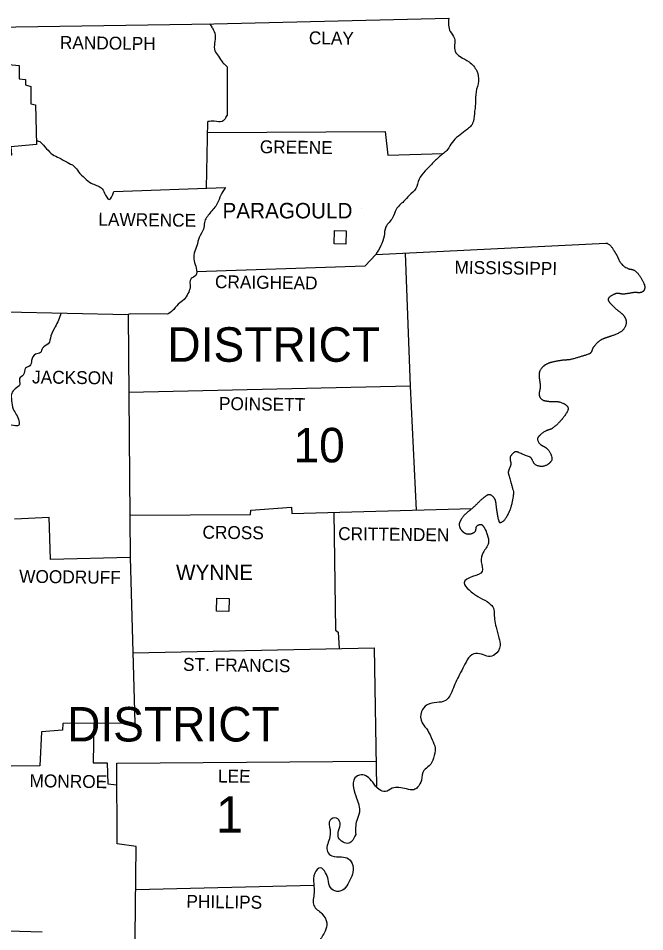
# Model space of a CAD drawing. Extents: x -819161 to 80911, y -6604 to 768454.
# Drawn here: x 62890 to 64024, y 7879 to 9531 of the extents above; entities that cross this region are included whole.
import ezdxf

# ---------------------------------------------------------------- set-up
doc = ezdxf.new("R2010")
doc.units = 0
doc.layers.add('Default', color=7, linetype='Continuous')
doc.layers.add('R_Draft', color=7, linetype='Continuous')

msp = doc.modelspace()

# ---------------------------------------------------------------- linework, layer by layer
at = {"layer": 'Default'}
for p, q in [((63241.4, 9513.5), (63237.1, 9520.5)), ((63265, 9445.6), (63267.8, 9443)), ((63265.9, 9351.3), (63267.8, 9354.6)), ((62929.5, 9307.1), (62923.1, 9309)), ((63264.7, 9224), (63264.9, 9224.3)), ((62883.4, 8625.1), (62945.9, 8628.5))]:
    msp.add_line(p, q, dxfattribs=at)
for points in [[(60664.8, 9505.7), (61549.9, 9505.1), (62327.3, 9506.6), (63243.8, 9520.6), (63669, 9530.6)], [(62830.9, 9514.3), (62829, 9497.6), (62839.9, 9496), (62839, 9489.8), (62851.7, 9487), (62852.7, 9478), (62858.9, 9474.2), (62860.4, 9448.1), (62891.6, 9445), (62891.9, 9421), (62903.4, 9419.8), (62903.1, 9410.4), (62913, 9407.3), (62912.7, 9375.6), (62921.1, 9374), (62923.3, 9302.5), (62876.9, 9298.1), (62877.6, 9282.8), (62863.5, 9281.9), (62868.2, 8999.6), (63088.9, 8994.7), (63092.6, 8555.2), (62948.5, 8551.5), (62945.9, 8628.5)], [(63267.8, 9443), (63267.8, 9354.6)], [(63230.6, 9223.1), (63233.3, 9343.8)], [(63232.8, 9323.9), (63554.1, 9325.5), (63558.5, 9282.8), (63658.8, 9286.3)], [(63063, 9217.5), (63264.9, 9224.3)], [(63537.3, 9103.3), (63953.1, 9124.1)], [(63212.5, 9072.7), (63518, 9082.7), (63537.3, 9103.3)], [(63590.1, 9105.9), (63599.3, 8865.2), (63610.3, 8641.1)], [(63160.4, 8995.6), (63093.8, 8995.9), (63088.9, 8994.7)], [(63599.3, 8865.2), (63090.1, 8853.6)], [(63091.9, 8632.1), (63310.4, 8633.3), (63311.1, 8640.8), (63384.5, 8646.1), (63384.8, 8634.9), (63711.1, 8643.8)], [(63461, 8637), (63464.2, 8423.9), (63468.9, 8420.5), (63470.8, 8390.6)], [(63092.6, 8555.2), (63101, 8255.5), (62970.6, 8254.9), (62970, 8242.8), (62932.3, 8240.3), (62929.2, 8178.4), (62877.3, 8178)], [(63097.4, 8383.1), (63533.9, 8391.9)], [(63533.9, 8391.9), (63538.4, 8141.1)], [(63026.7, 8255.2), (63025.7, 8184), (63050.9, 8184), (63052.1, 8146.3), (63068.6, 8144.4)], [(63090.8, 7697.9), (63142.1, 7701.3), (63141.8, 7812.1), (63101.3, 7815.2), (63103.5, 8032.4), (63069.3, 8037.4), (63068.3, 8183.6), (63537.6, 8186.8)], [(63102.7, 7955.2), (63424.7, 7963)], [(62933.6, 7877.7), (62726.3, 7883.6), (62725.1, 7816.1), (62306.2, 7814.6)]]:
    msp.add_lwpolyline(points, dxfattribs=at)
for points in [[(63461.4, 9122.9), (63462, 9146.5), (63483.5, 9145.9), (63482.9, 9122.3)], [(63248.5, 8458.1), (63249.1, 8481.8), (63271.5, 8481.2), (63270.9, 8457.5)]]:
    msp.add_lwpolyline(points, close=True, dxfattribs=at)
for points in [[(63669, 9530.6), (63671.8, 9506.6), (63679.2, 9494.2), (63680.5, 9471.1), (63689.8, 9461.2), (63705.7, 9451.5), (63719.7, 9435.3), (63722.8, 9416.7), (63718.4, 9397.7), (63717.5, 9376.5), (63715.3, 9357.8), (63712.2, 9340.7), (63698.8, 9327), (63686.4, 9317.4), (63674.9, 9305.9), (63666.8, 9293.4), (63652.2, 9280.4), (63638.2, 9266.7), (63626.6, 9254.5), (63615.4, 9239.3), (63609.5, 9222.5), (63597.4, 9210.3), (63587.4, 9199.4), (63574, 9184.8), (63567.5, 9169.6), (63555.1, 9153.1), (63551.9, 9136.6), (63537.3, 9103.3)], [(63241.4, 9513.5), (63246.3, 9500.1), (63245.4, 9485.1), (63245.7, 9471.8), (63252.6, 9462.1), (63260, 9450.6), (63265, 9445.6)], [(63265.9, 9351.3), (63258.8, 9343.8), (63244.8, 9344.2), (63233.3, 9343.8)], [(62929.5, 9307.1), (62941.4, 9294.7), (62952.2, 9284.1), (62964.1, 9278.2), (62978.4, 9270.1), (62990.8, 9263.2), (62999.2, 9253), (63010.4, 9241.5), (63022, 9232.4), (63040.3, 9223.7), (63046.2, 9214.4), (63054.6, 9202.9), (63063, 9217.5)], [(63264.7, 9224), (63256.6, 9210.6), (63250.1, 9195.4), (63237, 9178.3), (63227, 9161.2), (63225.2, 9149.3), (63217.4, 9134.1), (63213.4, 9119.2), (63208.4, 9105.8), (63208.4, 9092.1), (63212.1, 9078.4), (63211.2, 9065.6), (63202.8, 9059.7), (63200.9, 9043.8), (63197.2, 9032.9), (63190, 9021.7), (63179.7, 9013.6), (63168.8, 9001.2), (63160.4, 8995.6)], [(62967.4, 8997.4), (62957.2, 8972.6), (62949.1, 8956.1), (62944.5, 8941.8), (62933.9, 8933.7), (62930.5, 8925.9), (62921.4, 8922.8), (62914.3, 8911.9), (62911.2, 8902.2), (62903.4, 8897.9), (62899.3, 8885.4), (62892.5, 8878.9), (62892.8, 8868), (62884.7, 8860.5), (62878.2, 8851.8), (62877.9, 8839.4), (62881, 8823.8), (62886.6, 8814.2), (62891.2, 8802.3), (62890.9, 8794.6), (62877.2, 8794.6), (62865.4, 8792.7)], [(63738.7, 8596.9), (63740.9, 8581.4), (63731.2, 8564.3), (63727.8, 8547.5), (63729.6, 8530.3), (63712.2, 8521), (63696.7, 8509.8), (63705.7, 8497), (63721.9, 8484.6), (63738.4, 8475.6), (63748.6, 8465.9), (63751.7, 8443.8), (63754.5, 8429.2), (63759.8, 8409.9), (63762, 8395.9), (63752.4, 8379.7), (63740.9, 8376.3), (63728.4, 8380.3), (63714.1, 8381.3), (63702.6, 8370.1), (63694.5, 8355.1), (63686.4, 8339.6), (63680.2, 8326.5), (63674.3, 8312.5), (63662.1, 8296), (63647.5, 8293.2), (63629.8, 8288.8), (63619.5, 8276.7), (63621, 8256.5), (63631, 8242.5), (63638.8, 8225.7), (63644.4, 8210.7), (63641.3, 8192.4), (63633.8, 8178.7), (63624.1, 8170.3), (63619.5, 8152.8), (63612.6, 8139.8), (63605.8, 8135.4), (63592.7, 8136.7), (63578.7, 8139.1), (63566.6, 8138.2), (63554.7, 8132), (63543.2, 8136), (63531.4, 8148.8), (63521.8, 8158.8), (63510.6, 8162.5), (63499, 8156.6), (63496.9, 8138.5), (63502.2, 8119.9), (63507.4, 8094.6), (63502.5, 8079.7), (63500.6, 8054.2)], [(63500.6, 8054.2), (63488.1, 8038.6), (63469.8, 8048.3), (63469.8, 8061.3), (63472.3, 8075.3), (63465.7, 8084.1), (63454.2, 8080.3), (63454.2, 8063.2), (63453, 8046.4), (63449.6, 8023.4), (63457.7, 8015.9), (63474.8, 8014), (63487.8, 8010.3), (63495.3, 7998.2), (63494.7, 7982.6), (63488.5, 7968), (63479.7, 7955.8), (63466.4, 7951.5), (63455.2, 7958.3), (63450.8, 7973), (63446.1, 7985.1), (63436.5, 7994.4), (63426.8, 7984.5), (63424.7, 7965.2), (63425.3, 7948.7), (63425, 7926), (63439.3, 7911.3), (63448.3, 7894.5), (63445.2, 7879.3), (63434.9, 7860.9), (63430.6, 7845.4), (63426.5, 7823.6), (63426.8, 7800.2), (63422.8, 7777.2), (63415.3, 7761.6), (63401, 7749.2), (63391.7, 7741.1), (63384.2, 7732.7), (63380.2, 7716.2), (63377.4, 7705), (63367.1, 7691), (63358.7, 7690.1), (63352.2, 7695.7), (63350.3, 7705), (63350, 7714), (63345.9, 7723.4), (63332.2, 7727.4), (63321.3, 7727.1), (63316.4, 7719.3), (63323.2, 7697.8), (63326.3, 7684.2), (63322, 7665.5), (63324.1, 7663.3), (63304.8, 7653), (63288.7, 7651.2), (63275.6, 7647.4), (63262.8, 7639), (63256.9, 7627.2), (63248.2, 7617.6), (63240.7, 7608.2), (63230.2, 7603.9), (63218.6, 7605.7), (63203.4, 7607.6), (63194.4, 7596.7), (63197.2, 7580.8), (63207.7, 7571.5), (63223.3, 7567.1), (63239.2, 7568.1), (63254.4, 7569.6), (63268.4, 7561.9), (63265.6, 7547.2), (63251.9, 7540.1), (63231.7, 7538.2), (63215.2, 7539.4), (63195.6, 7535.1), (63186, 7522.3), (63191.6, 7503.7), (63212.7, 7495.6), (63222.4, 7477.5), (63223, 7460.7), (63215.8, 7438), (63205.9, 7427.7), (63186.9, 7423.7), (63172.3, 7420.6), (63169.8, 7395.4), (63163.6, 7383.2), (63152, 7379.2), (63135.5, 7387.6), (63125.6, 7391.3), (63113.5, 7396.9), (63098.5, 7405.9), (63086.7, 7404.4), (63090.1, 7380.1), (63091, 7379.2), (63104.4, 7360.8), (63117.2, 7346.8), (63123.4, 7330)]]:
    msp.add_spline(points, degree=3, dxfattribs=at)
msp.add_open_spline([(63953.1, 9124.1), (63955.2, 9123.8), (63957.2, 9122.9), (63959, 9121.6), (63960.9, 9120.2), (63962.4, 9118.6), (63963.7, 9116.7), (63965.1, 9114.7), (63966.4, 9112.7), (63967.7, 9110.6), (63968.3, 9109.6), (63968.9, 9108.5), (63969.6, 9107.5), (63970.2, 9106.5), (63970.8, 9105.5), (63971.5, 9104.5), (63972.3, 9103.2), (63973.1, 9101.8), (63973.8, 9100.4), (63974.4, 9099), (63975, 9097.6), (63975.7, 9096.2), (63976.3, 9094.8), (63977, 9093.4), (63977.6, 9092), (63978.3, 9090.6), (63979.2, 9089.3), (63980.2, 9088), (63983.4, 9084.1), (63987.2, 9081.1), (63991.7, 9078.7), (63992.8, 9078.1), (63993.9, 9077.6), (63995.1, 9077.3), (63996.3, 9077.1), (63997.6, 9076.8), (63998.8, 9076.6), (64000, 9076.3), (64001.2, 9076), (64002.4, 9075.7), (64003.6, 9075.4), (64004.7, 9074.8), (64005.7, 9074), (64010.2, 9070.5), (64013.3, 9066.3), (64016.3, 9061.6), (64019.1, 9057.1), (64021.5, 9052.7), (64023.1, 9047.6), (64023.4, 9046.6), (64023.6, 9045.5), (64023.6, 9044.5), (64023.6, 9043.4), (64023.5, 9042.3), (64023.2, 9041.2), (64022.9, 9040.1), (64022.5, 9039.1), (64021.8, 9038.1), (64021.5, 9037.6), (64021.2, 9037.2), (64020.8, 9036.8), (64020.6, 9036.6), (64020.3, 9036.4), (64020.1, 9036.3), (64019.9, 9036.1), (64019.6, 9035.9), (64019.4, 9035.7), (64018.2, 9035), (64016.9, 9034.5), (64015.5, 9034.3), (64014.2, 9034.2), (64012.9, 9034.1), (64011.6, 9034.2), (64010.3, 9034.3), (64009, 9034.5), (64007.7, 9034.6), (64007.1, 9034.6), (64006.4, 9034.6), (64005.8, 9034.6), (64005.1, 9034.6), (64004.5, 9034.6), (64003.8, 9034.5), (64001, 9034), (63998.2, 9033.6), (63995.4, 9033.1), (63992.6, 9032.6), (63989.8, 9032.2), (63987, 9031.7), (63985.7, 9031.5), (63984.3, 9031.6), (63983, 9031.7), (63981.6, 9031.9), (63980.3, 9032.3), (63979, 9032.5), (63977.6, 9032.7), (63976.2, 9032.8), (63974.9, 9032.9), (63974.2, 9033), (63973.5, 9032.9), (63972.9, 9032.8), (63972.2, 9032.7), (63971.5, 9032.6), (63970.8, 9032.3), (63969.2, 9031.8), (63967.7, 9031.1), (63966.2, 9030.4), (63964.6, 9029.6), (63963.1, 9028.7), (63961.7, 9027.7), (63960.4, 9026.9), (63959.3, 9025.9), (63958.4, 9024.7), (63958, 9024.2), (63957.7, 9023.6), (63957.6, 9023.1), (63957.5, 9022.8), (63957.4, 9022.5), (63957.4, 9022.2), (63957.4, 9022), (63957.4, 9021.7), (63957.5, 9021.4), (63957.8, 9020.1), (63958.3, 9018.9), (63959.1, 9017.8), (63960.1, 9016.5), (63961, 9015.2), (63962.2, 9014.1), (63964.6, 9011.6), (63967, 9009.2), (63969.6, 9006.8), (63970.9, 9005.6), (63972.2, 9004.4), (63973.5, 9003.3), (63974.9, 9002.2), (63976.3, 9001.2), (63977.6, 9000.2), (63979, 8999.1), (63980.3, 8998), (63981.6, 8996.9), (63983, 8995.8), (63984.3, 8994.5), (63985.5, 8993.1), (63986.4, 8992.1), (63987.1, 8990.9), (63987.8, 8989.7), (63988.5, 8988.4), (63988.9, 8987.2), (63989.3, 8985.8), (63989.7, 8984.5), (63989.9, 8983.2), (63990, 8981.9), (63990.1, 8980.7), (63990.1, 8979.4), (63989.8, 8978.2), (63989.3, 8975.4), (63988.3, 8972.8), (63986.8, 8970.3), (63986.1, 8969), (63985.2, 8967.9), (63984.2, 8966.8), (63983.2, 8965.7), (63982.1, 8964.7), (63980.8, 8963.9), (63978.1, 8962.2), (63975.3, 8960.6), (63972.3, 8959.5), (63969.5, 8958.3), (63966.6, 8957.1), (63963.7, 8956.1), (63962.2, 8955.5), (63960.8, 8955), (63959.3, 8954.5), (63957.9, 8954), (63956.4, 8953.6), (63954.9, 8953.1), (63953.5, 8952.6), (63952, 8952.1), (63950.6, 8951.6), (63949.1, 8951.1), (63947.7, 8950.5), (63946.3, 8949.9), (63944.7, 8949.1), (63943.3, 8948.3), (63942, 8947.2), (63940.6, 8946.2), (63939.3, 8945.1), (63938.2, 8943.9), (63937, 8942.7), (63935.8, 8941.5), (63934.7, 8940.2), (63933.5, 8939), (63932.4, 8937.8), (63931.3, 8936.5), (63930.5, 8935.5), (63929.9, 8934.4), (63929.4, 8933.3), (63928.9, 8932.1), (63928.5, 8930.9), (63928, 8929.7), (63927.6, 8928.5), (63927.1, 8927.4), (63926.4, 8926.3), (63925.8, 8925.3), (63924.9, 8924.5), (63923.8, 8924), (63921.1, 8922.8), (63918.4, 8921.8), (63915.5, 8920.9), (63912.7, 8920.1), (63909.9, 8919.3), (63907, 8918.4), (63904.1, 8917.5), (63901.3, 8916.6), (63898.4, 8915.8), (63895.5, 8914.9), (63892.6, 8914.1), (63889.6, 8913.4), (63888.3, 8913.1), (63887.1, 8912.9), (63885.8, 8912.8), (63884.5, 8912.7), (63883.2, 8912.6), (63881.9, 8912.5), (63880.6, 8912.4), (63879.2, 8912.4), (63877.9, 8912.3), (63876.6, 8912.2), (63875.3, 8912), (63874.1, 8911.9), (63871.2, 8911.5), (63868.3, 8911), (63865.5, 8910.5), (63862.6, 8910), (63859.8, 8909.4), (63856.9, 8908.8), (63855.4, 8908.4), (63853.8, 8908), (63852.3, 8907.6), (63850.8, 8907.1), (63849.3, 8906.6), (63847.9, 8905.9), (63846.4, 8905.2), (63845, 8904.5), (63843.6, 8903.6), (63842.9, 8903.1), (63842.2, 8902.6), (63841.6, 8902.1), (63840.8, 8901.5), (63840.2, 8901), (63839.5, 8900.4), (63837.4, 8898.4), (63835.7, 8896.2), (63834.3, 8893.7), (63833.6, 8892.5), (63833.2, 8891.3), (63832.9, 8890), (63832.6, 8888.7), (63832.3, 8887.4), (63832.3, 8886.1), (63832.4, 8884.4), (63832.4, 8882.7), (63832.6, 8881), (63832.8, 8879.3), (63833, 8877.6), (63833.3, 8875.9), (63833.5, 8874.3), (63833.8, 8872.6), (63834, 8870.9), (63834.2, 8869.2), (63834.4, 8867.5), (63834.5, 8865.8), (63834.6, 8864.1), (63834.4, 8862.3), (63834.1, 8860.5), (63833.8, 8858.7), (63833.3, 8857), (63833, 8855.2), (63832.7, 8853.5), (63832.5, 8851.7), (63832.6, 8849.9), (63832.6, 8849), (63832.8, 8848.2), (63833.1, 8847.3), (63833.2, 8846.8), (63833.4, 8846.4), (63833.5, 8846), (63833.7, 8845.5), (63834, 8845.1), (63834.2, 8844.7), (63835.1, 8843.2), (63836.3, 8842), (63837.7, 8841), (63839.2, 8840.1), (63840.7, 8839.4), (63842.3, 8839.1), (63843.9, 8838.8), (63845.6, 8838.4), (63847.3, 8838.2), (63848.9, 8838), (63850.6, 8837.7), (63852.3, 8837.5), (63853.6, 8837.3), (63854.9, 8837.2), (63856.2, 8837.2), (63857.5, 8837.2), (63858.9, 8837.2), (63860.2, 8837.3), (63861.5, 8837.3), (63862.9, 8837.3), (63864.2, 8837.3), (63865.5, 8837.3), (63866.8, 8837.1), (63868.1, 8836.9), (63871.1, 8836.3), (63873.9, 8835.4), (63876.6, 8834), (63878, 8833.4), (63879.2, 8832.6), (63880.4, 8831.7), (63881, 8831.2), (63881.6, 8830.7), (63882.1, 8830.2), (63882.7, 8829.7), (63883.2, 8829.1), (63883.7, 8828.5), (63884.3, 8827.6), (63884.7, 8826.6), (63884.9, 8825.6), (63885.1, 8824.6), (63885, 8823.4), (63884.6, 8822.4), (63883.9, 8820.3), (63883.1, 8818.2), (63881.8, 8816.3), (63880.1, 8813.7), (63878.3, 8811.2), (63876.4, 8808.7), (63875.5, 8807.4), (63874.5, 8806.2), (63873.5, 8805), (63872.5, 8803.7), (63871.4, 8802.6), (63870.3, 8801.4), (63866.2, 8797), (63861.8, 8792.9), (63856.9, 8789.3), (63855.9, 8788.5), (63854.9, 8787.9), (63853.7, 8787.5), (63852.6, 8787), (63851.4, 8786.6), (63850.2, 8786.2), (63849.1, 8785.8), (63847.9, 8785.4), (63846.7, 8785), (63845.5, 8784.5), (63844.4, 8784), (63843.2, 8783.4), (63840.6, 8781.9), (63838.1, 8780.1), (63835.8, 8778.1), (63834.6, 8777.2), (63833.6, 8776.2), (63832.6, 8775.1), (63831.7, 8774.1), (63830.8, 8773), (63830.2, 8771.8), (63829.2, 8770.1), (63829.6, 8767.8), (63830.5, 8766), (63831.5, 8763.9), (63832.8, 8762), (63834.5, 8760.3), (63835.4, 8759.5), (63836.3, 8758.7), (63837.4, 8758.1), (63838.4, 8757.6), (63839.4, 8757), (63840.5, 8756.4), (63841.5, 8755.9), (63842.6, 8755.3), (63843.6, 8754.8), (63844.6, 8754.2), (63845.5, 8753.4), (63846.4, 8752.5), (63850.1, 8748.9), (63852.7, 8744.6), (63854.4, 8740.1), (63855.8, 8736.6), (63855.8, 8731.8), (63853.5, 8728.6), (63853.1, 8728), (63852.6, 8727.5), (63852.1, 8726.9), (63851.6, 8726.4), (63851.1, 8726), (63850.6, 8725.5), (63849.6, 8724.6), (63848.6, 8723.9), (63847.4, 8723.2), (63845.2, 8721.9), (63842.9, 8721.1), (63840.4, 8720.5), (63838, 8719.9), (63835.4, 8720), (63833, 8720.4), (63830.5, 8720.9), (63828.1, 8721.7), (63825.8, 8723.3), (63824.5, 8724.2), (63823.5, 8725.2), (63822.8, 8726.5), (63822.1, 8727.8), (63821.5, 8729.2), (63820.8, 8730.5), (63820.1, 8731.8), (63819.4, 8733.1), (63818.7, 8734.4), (63817.9, 8735.5), (63816.8, 8736.4), (63815.5, 8737), (63811.6, 8738.7), (63807.6, 8740), (63803.7, 8741.7), (63800.2, 8743.1), (63796.7, 8744.9), (63793.1, 8746.3), (63792.2, 8746.7), (63791, 8746.7), (63790, 8746.5), (63788.8, 8746.2), (63787.8, 8745.7), (63786.8, 8745), (63785.8, 8744.2), (63784.8, 8743.4), (63783.9, 8742.4), (63783.4, 8741.9), (63783, 8741.4), (63782.6, 8740.8), (63782.1, 8740.3), (63781.7, 8739.8), (63781.3, 8739.2), (63780.5, 8738), (63780, 8736.6), (63779.9, 8735.3), (63779.8, 8734), (63780, 8732.6), (63780.3, 8731.4), (63780.5, 8730), (63780.9, 8728.8), (63781.1, 8727.4), (63781.3, 8726.8), (63781.3, 8726.1), (63781.4, 8725.5), (63781.4, 8724.9), (63781.4, 8724.2), (63781.3, 8723.6), (63781, 8722.1), (63780.6, 8720.7), (63780, 8719.3), (63779.5, 8717.9), (63778.8, 8716.5), (63778.3, 8715), (63777.7, 8713.6), (63777.2, 8712.2), (63776.9, 8710.7), (63776.6, 8709.4), (63776.6, 8707.9), (63777, 8706.5), (63778.1, 8702.2), (63779.5, 8698), (63780.7, 8693.7), (63782.3, 8688), (63783.9, 8682.3), (63785.4, 8676.6), (63786.4, 8672.4), (63785.8, 8667.8), (63785, 8663.5), (63784, 8657.1), (63782.6, 8650.8), (63780.7, 8644.6), (63780.1, 8642.8), (63779.6, 8641.2), (63778.9, 8639.5), (63778.2, 8637.9), (63777.5, 8636.2), (63776.7, 8634.7), (63775.9, 8633.1), (63775, 8631.5), (63774.2, 8629.9), (63773.3, 8628.4), (63772.3, 8626.8), (63771.4, 8625.3), (63769.9, 8622.9), (63767.9, 8621.2), (63765.5, 8619.5), (63764.5, 8618.8), (63763.5, 8618.4), (63762.4, 8618.1), (63762, 8618), (63761.6, 8618.1), (63761.2, 8618.3), (63760.8, 8618.6), (63760.6, 8618.9), (63760.5, 8619.3), (63759.4, 8622.8), (63758.5, 8626.1), (63757.9, 8629.6), (63757.3, 8633.1), (63756.5, 8636.6), (63756.1, 8640.2), (63755.8, 8643), (63755.4, 8645.8), (63755.1, 8648.6), (63754.9, 8650), (63754.8, 8651.4), (63754.6, 8652.8), (63754.4, 8654.2), (63754.2, 8655.6), (63753.9, 8657), (63753.7, 8658), (63753.4, 8658.9), (63753.1, 8659.8), (63752.7, 8660.7), (63752.2, 8661.6), (63751.6, 8662.4), (63751.1, 8663.2), (63750.4, 8664), (63749.7, 8664.8), (63749, 8665.6), (63748.3, 8666.3), (63747.4, 8667), (63746, 8668), (63744.4, 8668.7), (63742.8, 8668.8), (63741.4, 8669), (63739.7, 8668.7), (63738.4, 8667.9), (63737.3, 8667.3), (63736.4, 8666.6), (63735.5, 8665.9), (63734.5, 8665.2), (63733.5, 8664.5), (63732.6, 8663.8), (63730.7, 8662.3), (63728.9, 8660.8), (63727.2, 8659.2), (63725, 8657.1), (63722.9, 8655), (63720.8, 8652.9), (63718.7, 8650.9), (63716.5, 8648.8), (63714.4, 8646.7), (63713.2, 8645.5), (63711.9, 8644.4), (63710.5, 8643.3), (63709.2, 8642.2), (63707.9, 8641.2), (63706.5, 8640.1), (63705.2, 8639), (63703.8, 8637.9), (63702.5, 8636.8), (63701.1, 8635.7), (63699.8, 8634.5), (63698.5, 8633.3), (63696.4, 8631.4), (63694.5, 8629.1), (63692.9, 8626.7), (63692.1, 8625.5), (63691.4, 8624.3), (63690.7, 8623), (63690, 8621.8), (63689.4, 8620.7), (63688.9, 8619.3), (63688.3, 8618), (63688.1, 8616.6), (63688, 8615.2), (63687.9, 8613.8), (63688.1, 8612.3), (63688.6, 8610.8), (63689.1, 8609.2), (63689.8, 8607.7), (63690.7, 8606.3), (63691.2, 8605.6), (63691.7, 8604.9), (63692.2, 8604.2), (63692.5, 8603.9), (63692.8, 8603.5), (63693.2, 8603.2), (63693.5, 8602.9), (63693.8, 8602.5), (63694.2, 8602.2), (63695.1, 8601.4), (63696.1, 8600.7), (63697.2, 8600), (63698.2, 8599.4), (63699.2, 8599), (63700.2, 8598.6), (63701.2, 8598.3), (63702.2, 8598.1), (63703.3, 8598), (63704.3, 8597.9), (63705.3, 8597.8), (63706.3, 8597.9), (63707.1, 8597.9), (63707.9, 8598), (63708.6, 8598.1), (63709.4, 8598.3), (63710.2, 8598.5), (63711, 8598.8), (63711.8, 8599.1), (63712.5, 8599.5), (63713.3, 8599.9), (63714.1, 8600.3), (63714.9, 8600.7), (63715.6, 8601.3), (63716.5, 8601.9), (63717.3, 8602.7), (63717.6, 8603.7), (63717.9, 8604.8), (63718.1, 8605.8), (63718.3, 8606.8), (63718.6, 8607.9), (63718.7, 8608.9), (63718.9, 8610), (63719.1, 8610.9), (63719.6, 8611.8), (63720.3, 8612.5), (63720.9, 8613.2), (63721.6, 8613.6), (63722.4, 8613.9), (63723.3, 8614.4), (63724.1, 8614.7), (63725, 8614.9), (63725.9, 8615.2), (63726.8, 8615.3), (63727.6, 8615.1), (63728.4, 8615), (63729.1, 8614.6), (63729.6, 8614.1), (63730.2, 8613.4), (63730.7, 8612.8), (63731.2, 8612.2), (63731.6, 8611.5), (63732.1, 8610.9), (63732.5, 8610.2), (63733.4, 8608.9), (63734.2, 8607.5), (63735, 8606), (63736.5, 8603.1), (63737.6, 8600), (63738.7, 8596.9)], degree=3, dxfattribs=at)
at = {"layer": 'R_Draft'}
msp.add_line((63511.9, 9187.4), (63511.9, 9187.4), dxfattribs=at)

# ---------------------------------------------------------------- texts
at = {"layer": 'Default'}
for s, height, rotation, p in [('CLAY', 23.34, 359.3364, (63415.8, 9483.6)), ('RANDOLPH', 23.34, 359.2573, (62965.3, 9475.2)), ('GREENE', 23.34, 359.2711, (63327.1, 9286.6)), ('LAWRENCE', 23.34, 359.2655, (63034.9, 9155.6)), ('MISSISSIPPI', 23.341, 359.2098, (63679.3, 9068.7)), ('CRAIGHEAD', 23.34, 359.1888, (63245.9, 9042.6)), ('JACKSON', 23.34, 359.2575, (62915, 8870.2)), ('POINSETT', 23.34, 359.1979, (63253.1, 8822.3)), ('CROSS', 23.34, 359.3097, (63223.3, 8589.5)), ('CRITTENDEN', 23.34, 359.2782, (63468.8, 8587)), ('WOODRUFF', 23.34, 359.2708, (62891.7, 8509.8)), ('ST. FRANCIS', 23.341, 359.1956, (63188.1, 8350.5)), ('MONROE', 23.34, 359.1697, (62910.4, 8140.1)), ('LEE', 23.34, 359.3634, (63251.4, 8148.5)), ('PHILLIPS', 23.34, 359.217, (63194.2, 7921.9))]:
    msp.add_text(s, height=height, rotation=rotation, dxfattribs=at).set_placement(p)
for s, height, p in [('PARAGOULD', 28.01, (63259.6, 9168.6)), ('DISTRICT', 62.43, (63159.8, 8909.3)), ('10', 62.43, (63388, 8727.4)), ('WYNNE', 28.01, (63175.5, 8514.5)), ('DISTRICT', 62.43, (62978.4, 8222.6)), ('1', 65.7, (63248.1, 8057.8))]:
    msp.add_text(s, height=height, dxfattribs=at).set_placement(p)

doc.saveas('drawing.dxf')
